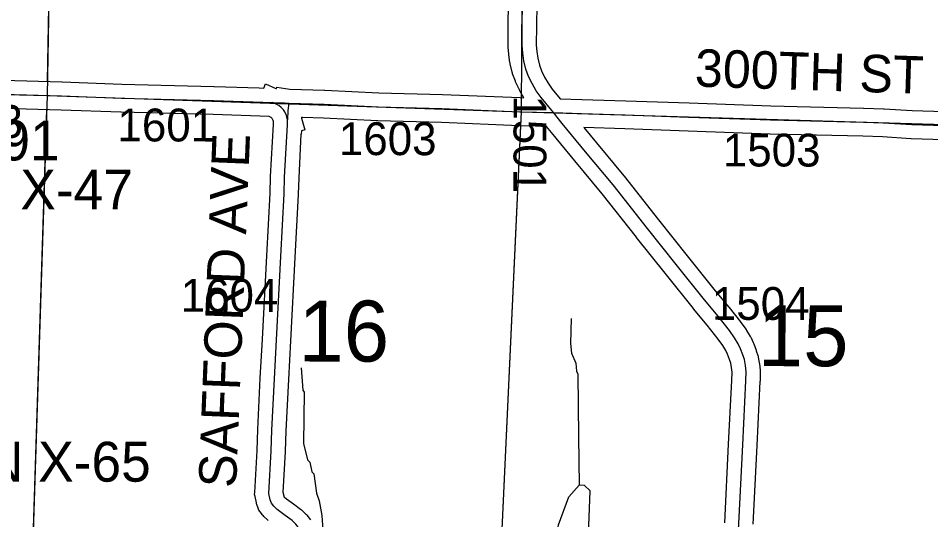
# Model space of a CAD drawing. Extents: x -157.2 to -99.3, y 12.2 to 46.2.
# Drawn here: x -115.25 to -113.305, y 19.202 to 20.271 of the extents above; entities that cross this region are included whole.
import ezdxf

# ---------------------------------------------------------------- set-up
doc = ezdxf.new("R2010")
doc.units = 0
for name, color, linetype in [('tdCoHydroRiver', 7, 'Continuous'), ('tdCoSecRdNmbr', 7, 'Continuous'), ('tdCoSecRdTxt', 7, 'Continuous'), ('tdCoSecRteBand', 7, 'Continuous'), ('tdCoSecRteCL', 7, 'Continuous'), ('tdCoSectLine', 7, 'Continuous'), ('tdCoSectLinePart', 7, 'Continuous'), ('tdCoSectNmbr', 7, 'Continuous'), ('tdCoStrucSecCoName', 7, 'Continuous'), ('tdCoStrucSecFHWANum', 7, 'Continuous'), ('tdCoSurfAsphalt', 7, 'Continuous'), ('tdCoSurfGravel', 7, 'Continuous')]:
    doc.layers.add(name, color=color, linetype=linetype)

msp = doc.modelspace()

# ---------------------------------------------------------------- linework, layer by layer
at = {"layer": 'tdCoHydroRiver'}
for points in [[(-114.0719, 19.6308), (-114.0733, 19.5772), (-114.0707, 19.5566), (-114.0618, 19.5359), (-114.0606, 19.5185), (-114.0576, 19.5121), (-114.0563, 19.3795), (-114.0543, 19.2753)], [(-114.6471, 19.5258), (-114.644, 19.4783), (-114.6409, 19.4735), (-114.6421, 19.3646), (-114.6336, 19.3297), (-114.629, 19.3248), (-114.6248, 19.3042), (-114.6201, 19.2994), (-114.6149, 19.2582), (-114.609, 19.2423), (-114.6035, 19.2106), (-114.5988, 19.1489), (-114.6012, 19.0527), (-114.6052, 19.0212), (-114.6087, 18.9487), (-114.6042, 18.9376), (-114.6051, 18.8788), (-114.6213, 18.8491), (-114.6185, 18.8252), (-114.6015, 18.7978), (-114.5799, 18.7638), (-114.5756, 18.7383)], [(-114.1168, 19.1144), (-114.103, 19.1614), (-114.099, 19.1913), (-114.077, 19.2507), (-114.0543, 19.2753)], [(-114.058, 19.0703), (-113.99, 19.0733), (-113.9912, 19.0906), (-114.0338, 19.1501), (-114.0349, 19.1707), (-114.0309, 19.2637), (-114.0432, 19.275), (-114.0543, 19.2753)]]:
    msp.add_lwpolyline(points, dxfattribs=at)
at = {"layer": 'tdCoSecRteBand'}
for points in [[(-114.1723, 20.1014), (-114.1811, 20.1164), (-114.1816, 20.1174), (-114.1821, 20.1184), (-114.1895, 20.1337), (-114.1902, 20.1351), (-114.1907, 20.1366), (-114.1964, 20.1524), (-114.197, 20.154), (-114.1974, 20.1556), (-114.2016, 20.1734), (-114.2019, 20.1748), (-114.2021, 20.1763), (-114.2043, 20.1928), (-114.2044, 20.1934), (-114.2045, 20.194), (-114.2059, 20.2095), (-114.2061, 20.211), (-114.2061, 20.2125), (-114.2058, 20.2554), (-114.2058, 20.2556), (-114.2058, 20.2558), (-114.2051, 20.3008)], [(-114.1451, 20.3001), (-114.1458, 20.2549), (-114.1461, 20.2137), (-114.1448, 20.2002), (-114.1428, 20.1858), (-114.1394, 20.1711), (-114.1348, 20.1584), (-114.1286, 20.1456), (-114.121, 20.1324), (-114.112, 20.1199), (-114.0951, 20.0992), (-114.0488, 20.0979), (-114.0488, 20.0979), (-114.0487, 20.0979), (-113.9555, 20.0949), (-113.9554, 20.0949), (-113.9554, 20.0949), (-113.8205, 20.0903), (-113.8205, 20.0903), (-113.8205, 20.0903), (-113.6461, 20.0841), (-113.4482, 20.0792), (-113.4481, 20.0792), (-113.4481, 20.0792), (-113.4059, 20.0779), (-113.4054, 20.0779), (-113.4048, 20.0779), (-113.3445, 20.074), (-113.2758, 20.072)], [(-115.3328, 20.1401), (-115.1571, 20.1351), (-115.1569, 20.1351), (-115.1568, 20.1351), (-115.0295, 20.1305), (-114.8331, 20.1255), (-114.833, 20.1255), (-114.8328, 20.1255), (-114.7367, 20.1222), (-114.727, 20.1219), (-114.723, 20.1308), (-114.7009, 20.121), (-114.6998, 20.121), (-114.6994, 20.1238), (-114.6712, 20.12), (-114.5972, 20.1176), (-114.5969, 20.1176), (-114.5966, 20.1176), (-114.4818, 20.112), (-114.3463, 20.1083), (-114.3461, 20.1083), (-114.3459, 20.1083), (-114.1803, 20.1016), (-114.1723, 20.1014)], [(-114.7176, 19.2005), (-114.7191, 19.2019), (-114.7265, 19.209), (-114.7281, 19.2106), (-114.7294, 19.2123), (-114.7344, 19.2187), (-114.7372, 19.2224), (-114.7387, 19.2267), (-114.7415, 19.2341), (-114.7422, 19.236), (-114.7426, 19.238), (-114.7456, 19.2516), (-114.7464, 19.2556), (-114.7462, 19.2597), (-114.741, 19.3498), (-114.7396, 19.3939), (-114.7396, 19.3941), (-114.7396, 19.3943), (-114.7344, 19.5035), (-114.7344, 19.5036), (-114.7344, 19.5037), (-114.7299, 19.5866), (-114.7299, 19.5866), (-114.7299, 19.5866), (-114.7203, 19.7644), (-114.7134, 19.8981), (-114.7124, 19.933), (-114.7124, 19.9334), (-114.7124, 19.9338), (-114.7065, 20.0446), (-114.7064, 20.0505), (-114.7071, 20.0531), (-114.7089, 20.0571), (-114.7102, 20.0586), (-114.7114, 20.0595), (-114.7153, 20.0615), (-114.8348, 20.0656), (-115.0312, 20.0705), (-115.0313, 20.0705), (-115.0315, 20.0705), (-115.1589, 20.0752), (-115.3346, 20.0801)], [(-113.7444, 19.1951), (-113.736, 19.3631), (-113.736, 19.3631), (-113.736, 19.3631), (-113.7291, 19.4988), (-113.7287, 19.5161), (-113.7298, 19.5264), (-113.7315, 19.5358), (-113.7339, 19.5434), (-113.7381, 19.5548), (-113.7418, 19.5625), (-113.7483, 19.573), (-113.7584, 19.5869), (-113.7819, 19.6169), (-113.8107, 19.6516), (-113.8109, 19.6518), (-113.8111, 19.6521), (-113.8713, 19.7273), (-113.8713, 19.7273), (-113.8713, 19.7273), (-113.9322, 19.8038), (-113.9323, 19.8038), (-113.9323, 19.8039), (-114.0055, 19.8965), (-114.064, 19.9668), (-114.0641, 19.9669), (-114.0641, 19.9669), (-114.1138, 20.0274), (-114.1241, 20.04), (-114.1404, 20.0405), (-114.1822, 20.0416), (-114.1824, 20.0416), (-114.1826, 20.0416), (-114.3481, 20.0483), (-114.4838, 20.052), (-114.4841, 20.052), (-114.4844, 20.052), (-114.5993, 20.0577), (-114.6446, 20.0591), (-114.6462, 20.0592), (-114.6462, 20.0579), (-114.6394, 20.0333), (-114.6468, 20.0312), (-114.647, 20.0235), (-114.6476, 20.0235), (-114.6525, 19.931), (-114.6535, 19.8961), (-114.6535, 19.8958), (-114.6535, 19.8954), (-114.6604, 19.7612), (-114.6604, 19.7612), (-114.6604, 19.7612), (-114.67, 19.5834), (-114.6744, 19.5006), (-114.6796, 19.3917), (-114.6811, 19.3475), (-114.6811, 19.3471), (-114.6811, 19.3468), (-114.6861, 19.2604), (-114.6844, 19.2528), (-114.684, 19.2517), (-114.6832, 19.2507), (-114.6788, 19.2464), (-114.6639, 19.2355), (-114.6488, 19.2247), (-114.6468, 19.2233), (-114.645, 19.2215), (-114.6373, 19.2138), (-114.6362, 19.2127), (-114.6351, 19.2114), (-114.6272, 19.2015)], [(-113.2772, 20.012), (-113.3467, 20.014), (-113.3472, 20.014), (-113.3478, 20.0141), (-113.4082, 20.018), (-113.4497, 20.0192), (-113.6477, 20.0241), (-113.6479, 20.0241), (-113.648, 20.0241), (-113.8226, 20.0303), (-113.9574, 20.035), (-114.0446, 20.0377), (-114.0178, 20.0051), (-113.9592, 19.9346), (-113.9589, 19.9343), (-113.9587, 19.934), (-113.8853, 19.8411), (-113.8244, 19.7647), (-113.7644, 19.6898), (-113.7355, 19.655), (-113.7352, 19.6546), (-113.735, 19.6543), (-113.7108, 19.6235), (-113.7104, 19.623), (-113.7101, 19.6226), (-113.699, 19.6073), (-113.6984, 19.6064), (-113.6978, 19.6054), (-113.6899, 19.5926), (-113.689, 19.5912), (-113.6883, 19.5897), (-113.6834, 19.5794), (-113.6828, 19.5782), (-113.6823, 19.5769), (-113.6774, 19.5636), (-113.6772, 19.5629), (-113.677, 19.5622), (-113.6737, 19.5521), (-113.6732, 19.5503), (-113.6728, 19.5484), (-113.6706, 19.536), (-113.6704, 19.5351), (-113.6703, 19.534), (-113.6688, 19.5207), (-113.6686, 19.5187), (-113.6687, 19.5167), (-113.6691, 19.4969), (-113.6692, 19.4966), (-113.6692, 19.4962), (-113.6761, 19.3601), (-113.6845, 19.1921)]]:
    msp.add_lwpolyline(points, dxfattribs=at)
at = {"layer": 'tdCoSecRteCL'}
for points in [[(-114.1096, 20.0696), (-114.1359, 20.1016), (-114.1462, 20.1162), (-114.1551, 20.1315), (-114.1625, 20.1468), (-114.1682, 20.1625), (-114.1724, 20.1803), (-114.1746, 20.1968), (-114.1761, 20.2124), (-114.1758, 20.2553), (-114.1751, 20.3006), (-114.1756, 20.4587), (-114.1746, 20.5226), (-114.1758, 20.5334), (-114.1798, 20.5497), (-114.1823, 20.5571)], [(-115.4641, 20.1144), (-115.3337, 20.1101), (-115.1579, 20.1052), (-115.0304, 20.1005), (-114.8339, 20.0955), (-114.7078, 20.0912)], [(-114.6763, 20.0542), (-114.6788, 20.0632), (-114.6822, 20.071), (-114.6849, 20.0755), (-114.6899, 20.0807), (-114.695, 20.0849), (-114.7074, 20.091), (-114.7078, 20.0912)], [(-114.7078, 20.0912), (-114.6829, 20.0904), (-114.6737, 20.0901)], [(-114.6737, 20.0901), (-114.6758, 20.074), (-114.6763, 20.0542)], [(-114.6737, 20.0901), (-114.5981, 20.0876), (-114.483, 20.082), (-114.3471, 20.0783), (-114.1814, 20.0716), (-114.1096, 20.0696)], [(-114.6315, 19.0874), (-114.6324, 19.093), (-114.6368, 19.1236), (-114.64, 19.1497), (-114.6425, 19.1645), (-114.646, 19.1732), (-114.6506, 19.1828), (-114.6585, 19.1926), (-114.6662, 19.2003), (-114.6815, 19.2111), (-114.6982, 19.2235), (-114.7056, 19.2306), (-114.7106, 19.237), (-114.7133, 19.2444), (-114.7162, 19.258), (-114.7111, 19.3485), (-114.7096, 19.3929), (-114.7044, 19.5021), (-114.7, 19.585), (-114.6904, 19.7628), (-114.6834, 19.8969), (-114.6825, 19.9322), (-114.6765, 20.0434), (-114.6763, 20.0542)], [(-113.7144, 19.1936), (-113.706, 19.3616), (-113.6991, 19.4977), (-113.6986, 19.5174), (-113.7001, 19.5307), (-113.7023, 19.5431), (-113.7055, 19.5532), (-113.7105, 19.5665), (-113.7154, 19.5768), (-113.7233, 19.5897), (-113.7344, 19.605), (-113.7586, 19.6358), (-113.7877, 19.6708), (-113.8478, 19.746), (-113.9088, 19.8225), (-113.9822, 19.9154), (-114.0409, 19.986), (-114.0907, 20.0466), (-114.1096, 20.0696)], [(-114.1096, 20.0696), (-114.0497, 20.0679), (-113.9564, 20.065), (-113.8216, 20.0603), (-113.647, 20.0541), (-113.4489, 20.0492), (-113.4068, 20.0479), (-113.3458, 20.044), (-113.2763, 20.042), (-113.1959, 20.0415), (-113.1798, 20.0412)]]:
    msp.add_lwpolyline(points, dxfattribs=at)
at = {"layer": 'tdCoSectLine'}
for points in [[(-115.1882, 20.106), (-115.1711, 21.093)], [(-114.1779, 20.0715), (-114.1716, 21.0664)], [(-116.1745, 20.1298), (-115.1882, 20.106)], [(-115.2199, 19.1093), (-115.1882, 20.106)], [(-115.1882, 20.106), (-114.1779, 20.0715)], [(-114.2241, 19.0735), (-114.1779, 20.0715)], [(-114.1779, 20.0715), (-113.1802, 20.0412)]]:
    msp.add_lwpolyline(points, dxfattribs=at)
at = {"layer": 'tdCoSectLinePart'}
for points in [[(-115.1877, 20.136), (-115.1711, 21.093)], [(-114.1777, 20.1015), (-114.1776, 20.1106)], [(-115.219, 19.1393), (-115.1892, 20.0762)], [(-114.2241, 19.0735), (-114.1793, 20.042)]]:
    msp.add_lwpolyline(points, dxfattribs=at)
at = {"layer": 'tdCoSurfAsphalt'}
for points in [[(-114.1096, 20.0696), (-114.1359, 20.1016), (-114.1462, 20.1162), (-114.1551, 20.1315), (-114.1625, 20.1468), (-114.1682, 20.1625), (-114.1724, 20.1803), (-114.1746, 20.1968), (-114.1761, 20.2124), (-114.1758, 20.2553), (-114.1751, 20.3006), (-114.1756, 20.4587), (-114.1746, 20.5226), (-114.1758, 20.5334), (-114.1798, 20.5497), (-114.1823, 20.5571)], [(-113.7211, 19.0627), (-113.7144, 19.1936), (-113.706, 19.3616), (-113.6991, 19.4977), (-113.6986, 19.5174), (-113.7001, 19.5307), (-113.7023, 19.5431), (-113.7055, 19.5532), (-113.7105, 19.5665), (-113.7154, 19.5768), (-113.7233, 19.5897), (-113.7344, 19.605), (-113.7586, 19.6358), (-113.7877, 19.6708), (-113.8478, 19.746), (-113.9088, 19.8225), (-113.9822, 19.9154), (-114.0409, 19.986), (-114.0907, 20.0466), (-114.1096, 20.0696)]]:
    msp.add_lwpolyline(points, dxfattribs=at)
at = {"layer": 'tdCoSurfGravel'}
for points in [[(-115.3337, 20.1101), (-115.1579, 20.1052), (-115.0304, 20.1005), (-114.8339, 20.0955), (-114.7078, 20.0912), (-114.6829, 20.0904), (-114.6737, 20.0901), (-114.5981, 20.0876), (-114.483, 20.082), (-114.3471, 20.0783), (-114.1814, 20.0716), (-114.1096, 20.0696), (-114.0497, 20.0679), (-113.9564, 20.065), (-113.8216, 20.0603), (-113.647, 20.0541), (-113.4489, 20.0492), (-113.4068, 20.0479), (-113.3458, 20.044), (-113.2763, 20.042)], [(-114.6662, 19.2003), (-114.6815, 19.2111), (-114.6982, 19.2235), (-114.7056, 19.2306), (-114.7106, 19.237), (-114.7133, 19.2444), (-114.7162, 19.258), (-114.7111, 19.3485), (-114.7096, 19.3929), (-114.7044, 19.5021), (-114.7, 19.585), (-114.6904, 19.7628), (-114.6834, 19.8969), (-114.6825, 19.9322), (-114.6765, 20.0434), (-114.6763, 20.0542), (-114.6788, 20.0632), (-114.6822, 20.071), (-114.6849, 20.0755), (-114.6899, 20.0807), (-114.695, 20.0849), (-114.7074, 20.091), (-114.7078, 20.0912)], [(-114.6737, 20.0901), (-114.6758, 20.074), (-114.6763, 20.0542)]]:
    msp.add_lwpolyline(points, dxfattribs=at)

# ---------------------------------------------------------------- texts
at = {"layer": 'tdCoSecRdNmbr'}
for s, rotation, p in [('1501', 269.9142, (-114.1944, 20.1066)), ('1703', 359.9122, (-115.4487, 20.016)), ('1601', 359.9126, (-115.0389, 20.0084)), ('1603', 359.9129, (-114.5669, 19.9792)), ('1503', 359.9136, (-113.7484, 19.955)), ('1604', 359.9127, (-114.9042, 19.6452)), ('1504', 359.9135, (-113.7718, 19.628))]:
    msp.add_text(s, height=0.07, rotation=rotation, dxfattribs=at).set_placement(p)
at = {"layer": 'tdCoSecRdTxt'}
for s, rotation, p in [('300TH ST', 358.1385, (-113.8089, 20.1254)), ('SAFFORD AVE', 87.7277, (-114.7861, 19.269))]:
    msp.add_text(s, height=0.08, rotation=rotation, dxfattribs=at).set_placement(p)
at = {"layer": 'tdCoSectNmbr'}
for s, rotation, p in [('16', 359.9128, (-114.6532, 19.5392)), ('15', 359.9136, (-113.674, 19.5293))]:
    msp.add_text(s, height=0.13, rotation=rotation, dxfattribs=at).set_placement(p)
at = {"layer": 'tdCoStrucSecCoName'}
for s, p in [('LISTON X-47', (-115.6881, 19.8632)), ('LISTON X-65', (-115.65, 19.283))]:
    msp.add_text(s, height=0.085, dxfattribs=at).set_placement(p)
at = {"layer": 'tdCoStrucSecFHWANum'}
msp.add_text('350091', height=0.085, dxfattribs=at).set_placement((-115.5412, 19.9678))

doc.saveas('drawing.dxf')
